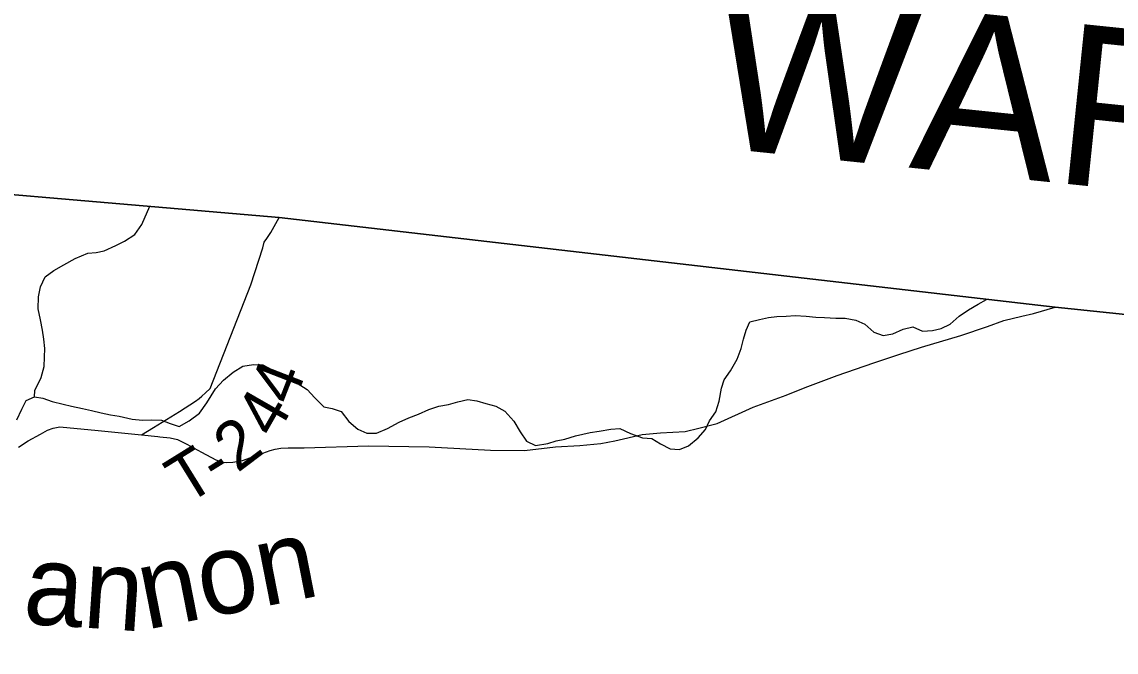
# Model space of a CAD drawing. Extents: x 1310247 to 1664935, y 235267 to 584339.
# Drawn here: x 1480270 to 1487089, y 463882 to 467805 of the extents above; entities that cross this region are included whole.
import ezdxf

# ---------------------------------------------------------------- set-up
doc = ezdxf.new("R2010")
doc.units = 0
for name, color, linetype in [('GM_X_Adjacent_County', 7, 'Continuous'), ('GM_X_Adjacent_County_Text', 7, 'Continuous'), ('GM_X_County', 7, 'Continuous'), ('GM_X_County_Road', 7, 'Continuous'), ('GM_X_Minor_River', 7, 'Continuous'), ('GM_X_Minor_River_Text', 7, 'Continuous'), ('GM_X_Township', 7, 'Continuous'), ('GM_X_Township_Road', 7, 'Continuous'), ('GM_X_Township_Road_Text', 7, 'Continuous')]:
    doc.layers.add(name, color=color, linetype=linetype)

msp = doc.modelspace()

# ---------------------------------------------------------------- linework, layer by layer
at = {"layer": 'GM_X_Adjacent_County'}
msp.add_lwpolyline([(1508494.3, 463882.1), (1507395.2, 463991.5), (1500128.9, 464723.9), (1499698.7, 464749.2), (1498611.1, 464829.1), (1491560.5, 465549.7), (1489139.4, 465776.3), (1486708.5, 466028.8), (1481873.1, 466588.3), (1478819.8, 466849.2), (1476762.7, 467058.1), (1473102.6, 467429.8), (1472027.8, 467591.2), (1471726.3, 467646.1), (1471404.4, 467641.4), (1470995.9, 467621), (1470355.2, 467681.8), (1470477.2, 468146.6)], dxfattribs=at)
at = {"layer": 'GM_X_County'}
msp.add_lwpolyline([(1478819.8, 466849.2), (1481873.1, 466588.3), (1486708.5, 466028.8), (1489139.4, 465776.3), (1491560.5, 465549.7), (1498611.1, 464829.1), (1499698.7, 464749.2), (1500128.9, 464723.9), (1507395.2, 463991.5), (1508494.3, 463882.1)], dxfattribs=at)
at = {"layer": 'GM_X_County_Road'}
for points in [[(1481117.4, 465223.6), (1481129.3, 465222.4), (1481194.3, 465216.1), (1481240.4, 465205.9), (1481299.1, 465176.8), (1481390.5, 465126.8), (1481478.5, 465078.7), (1481513, 465066.7), (1481546.1, 465062.2), (1481585.2, 465064.4), (1481645.3, 465074.2), (1481748.3, 465111.8), (1481818.2, 465136.6), (1481849, 465146.3), (1481883.6, 465150.8), (1481930.2, 465153.1), (1482030.2, 465153.9), (1482429.1, 465165.1), (1482809.1, 465160.9), (1483191.3, 465139), (1483401.6, 465137.9), (1483595.9, 465159.3), (1483746.4, 465168.9), (1483877.7, 465180.6), (1483965.2, 465196.6), (1484136, 465237.2), (1484249.2, 465246.8), (1484404, 465256.4), (1484488.3, 465276.7), (1484602.5, 465305.5), (1484826.7, 465406.9), (1485033.8, 465480.6), (1485151.2, 465529.7), (1485349.8, 465603.3), (1485579.3, 465682.3), (1485734.1, 465735.7), (1485876.1, 465779.5), (1486120.5, 465852.1), (1486287.1, 465908.6), (1486389.5, 465946), (1486501.4, 465972.8), (1486574.7, 465989.9), (1486708.5, 466028.8)], [(1480249, 465157.4), (1480309.7, 465196.7), (1480386.1, 465238.9), (1480429.4, 465262.9), (1480464.8, 465275.4), (1480506.9, 465283.4), (1480745.2, 465260.6), (1481014.8, 465234.4), (1481117.4, 465223.6)]]:
    msp.add_lwpolyline(points, dxfattribs=at)
at = {"layer": 'GM_X_Minor_River'}
for points in [[(1480348.9, 465471.7), (1480350.9, 465511.2), (1480390.7, 465590.6), (1480408.2, 465660.4), (1480411.5, 465718.4), (1480412.6, 465772.5), (1480407.9, 465830.8), (1480399, 465887.1), (1480386.4, 465951.5), (1480371.8, 466019.9), (1480373.4, 466094), (1480386.7, 466155.9), (1480416.1, 466217.4), (1480469.1, 466258.4), (1480532, 466293.2), (1480603, 466331.8), (1480681.9, 466366.3), (1480732.1, 466369.3), (1480782.5, 466380.2), (1480855.3, 466412.8), (1480910, 466439.8), (1480975.1, 466482.5), (1481018.5, 466543.8), (1481066.6, 466659)], [(1484196, 465211.2), (1484249.5, 465178), (1484309, 465146.6), (1484369.1, 465143.3), (1484423.8, 465166.2), (1484485.1, 465215.1), (1484530.4, 465268.3), (1484555.7, 465322), (1484595, 465377.3), (1484614.5, 465445.2), (1484630.3, 465525.1), (1484645.5, 465577), (1484684.9, 465632.3), (1484726.6, 465705.7), (1484752.1, 465771.3), (1484767.5, 465831.2), (1484782.8, 465887.1), (1484806, 465938.8), (1484866.5, 465953.5), (1484922.9, 465964.4), (1484975.2, 465971.3), (1485033.5, 465974.1), (1485089.7, 465976.9), (1485157.9, 465973.4), (1485218, 465968.1), (1485272.1, 465965), (1485342.2, 465961.5), (1485400.4, 465960.3), (1485466.4, 465948.8), (1485522, 465923.5), (1485579.1, 465874.2), (1485636.9, 465852.9), (1485697.3, 465863.6), (1485762.1, 465892.4), (1485822.7, 465907.1), (1485882.3, 465879.8), (1485944.6, 465884.5), (1485999, 465897.4), (1486053.8, 465924.3), (1486111.1, 465973.2), (1486168.1, 466012.2), (1486229.1, 466049), (1486281.9, 466078)], [(1480239.4, 465327.6), (1480270.9, 465395.1), (1480296.2, 465448.8), (1480348.9, 465471.7), (1480400.9, 465462.6), (1480458.6, 465441.3), (1480526.5, 465425.8), (1480580.4, 465412.6), (1480648.3, 465399.1), (1480704.2, 465385.9), (1480764.1, 465370.6), (1480822, 465359.3), (1480876, 465350.1), (1480957.9, 465332.3), (1481021.9, 465325), (1481078.2, 465327.8), (1481140.3, 465326.5), (1481194.1, 465305.2), (1481249.8, 465286), (1481312.8, 465320.8), (1481376.1, 465369.6), (1481423.7, 465434.8), (1481477.7, 465520), (1481527.1, 465575.1), (1481586.3, 465624), (1481647.4, 465662.8), (1481713.8, 465671.5), (1481772, 465670.2), (1481825.5, 465641), (1481883, 465607.6), (1481934.4, 465574.4), (1481986.2, 465555.3), (1482047.6, 465517.8), (1482096.6, 465464.6), (1482151.5, 465409.3), (1482203.5, 465398.1), (1482259.2, 465378.9), (1482308.1, 465317.6), (1482363.2, 465270.3), (1482418.8, 465245), (1482479.1, 465245.8), (1482547.9, 465274.4), (1482621, 465313), (1482681.8, 465339.8), (1482742.5, 465362.6), (1482805.3, 465391.3), (1482868, 465414.1), (1482928.4, 465422.8), (1482987, 465439.6), (1483049.5, 465454.4), (1483105.5, 465447.2), (1483161.4, 465429.9), (1483223.2, 465412.5), (1483280.7, 465381.2), (1483335.5, 465319.8), (1483374.2, 465252.8), (1483415.1, 465195.8), (1483470.7, 465168.5), (1483547.2, 465180.9), (1483599.7, 465197.8), (1483654.1, 465206.7), (1483720.8, 465227.4), (1483811.6, 465249.5), (1483868, 465258.4), (1483940.5, 465270.9), (1483996.7, 465273.7), (1484062.3, 465242.2), (1484138, 465216.5), (1484196, 465211.2)]]:
    msp.add_lwpolyline(points, dxfattribs=at)
at = {"layer": 'GM_X_Township'}
msp.add_lwpolyline([(1478819.8, 466849.2), (1481873.1, 466588.3), (1486708.5, 466028.8), (1489139.4, 465776.3), (1491560.5, 465549.7), (1498611.1, 464829.1), (1499698.7, 464749.2), (1500128.9, 464723.9), (1507395.2, 463991.5), (1508494.3, 463882.1)], dxfattribs=at)
at = {"layer": 'GM_X_Township_Road'}
msp.add_lwpolyline([(1481014.8, 465234.4), (1481091.1, 465280.5), (1481251.9, 465380.3), (1481351.6, 465444.7), (1481375.5, 465461.2), (1481392.1, 465474.9), (1481414.9, 465496.5), (1481443.8, 465522.8), (1481697.8, 466168.4), (1481770.8, 466399.2), (1481779.5, 466433.1), (1481796.1, 466456.8), (1481820.9, 466494.3), (1481873.1, 466588.3)], dxfattribs=at)

# ---------------------------------------------------------------- texts
at = {"layer": 'GM_X_Adjacent_County_Text'}
msp.add_text('WARREN COUNTY', height=1000, rotation=354.10237, dxfattribs=at).set_placement((1484537.4, 467028.7))
at = {"layer": 'GM_X_Minor_River_Text'}
for s, height, rotation, p in [('non', 500, 11.12626, (1481043.5, 464020.4)), ('an', 499.99, 356.12496, (1480271.5, 464060.7))]:
    msp.add_text(s, height=height, rotation=rotation, dxfattribs=at).set_placement(p)
at = {"layer": 'GM_X_Township_Road_Text'}
for s, rotation, p in [('4', 68.77615, (1481960.5, 465408.7)), ('4', 60.16377, (1481847.4, 465204.1)), ('2', 36.97681, (1481612.8, 464994.3)), ('T', 31.75826, (1481292.9, 464794)), ('-', 32.04042, (1481485.1, 464913))]:
    msp.add_text(s, height=300, rotation=rotation, dxfattribs=at).set_placement(p)

doc.saveas('drawing.dxf')
